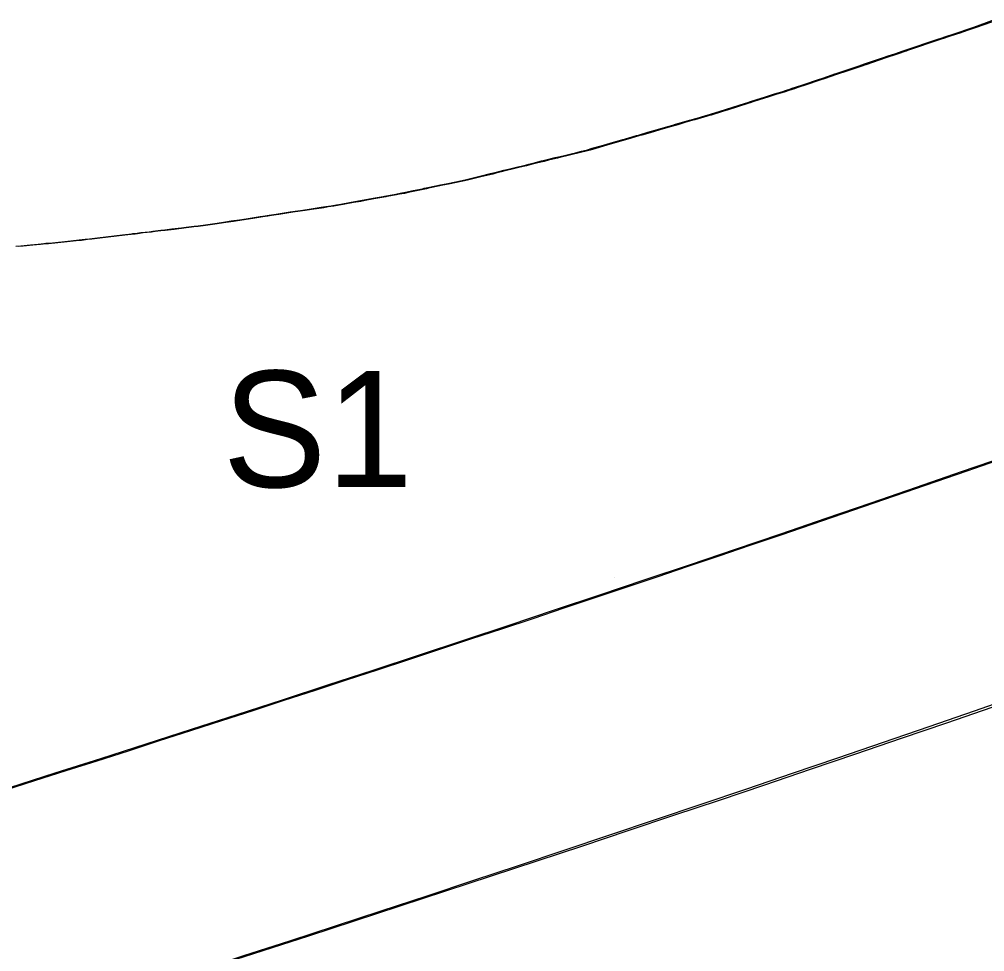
# Model space of a CAD drawing. Extents: x 0 to 512122, y 0 to 6212554.
# Drawn here: x 511619.71 to 511630.09, y 6211385.17 to 6211395.19 of the extents above; entities that cross this region are included whole.
import ezdxf

# ---------------------------------------------------------------- set-up
doc = ezdxf.new("R2010")
doc.units = 0
for name, color, linetype in [('_Paths', 7, 'Continuous'), ('_S1_rabarber', 7, 'Continuous'), ('Tilgængelighed-1', 7, 'Continuous'), ('TV_U_AFM_Symbl_Gul', 7, 'Continuous'), ('TV_U_LYS_Nyx330-Trafiksti-x2', 7, 'Continuous')]:
    doc.layers.add(name, color=color, linetype=linetype)

msp = doc.modelspace()

# ---------------------------------------------------------------- linework, layer by layer
at = {"layer": '_Paths'}
for centre, radius, start, end in [((511490.629, 6211792.585), 425.663, 281.76765, 290.60954), ((511492.968, 6211783.33), 418.626, 281.73735, 290.80486), ((511490.629, 6211792.585), 428.163, 281.76765, 290.60954)]:
    msp.add_arc(centre, radius, start, end, dxfattribs=at)
at = {"layer": '_S1_rabarber'}
msp.add_line((511626.108, 6211389.187), (511626.108, 6211389.187), dxfattribs=at)
msp.add_lwpolyline([(511630.232, 6211395.188), (511629.998, 6211395.105), (511629.912, 6211395.075), (511629.862, 6211395.058), (511629.82, 6211395.044), (511629.785, 6211395.032), (511629.695, 6211395.002), (511629.645, 6211394.985), (511629.621, 6211394.977), (511629.249, 6211394.852), (511629.248, 6211394.851), (511629.239, 6211394.848), (511629.147, 6211394.817), (511629.027, 6211394.777), (511628.812, 6211394.704), (511628.795, 6211394.699), (511628.767, 6211394.689), (511628.724, 6211394.675), (511628.595, 6211394.631), (511628.506, 6211394.602), (511628.505, 6211394.601), (511628.424, 6211394.574), (511628.375, 6211394.557), (511628.317, 6211394.538), (511628.17, 6211394.488), (511628.082, 6211394.459), (511628.045, 6211394.446), (511628.021, 6211394.438), (511627.984, 6211394.426), (511627.933, 6211394.41), (511627.855, 6211394.386), (511627.758, 6211394.355), (511627.665, 6211394.325), (511627.596, 6211394.304), (511627.569, 6211394.295), (511627.544, 6211394.287), (511627.33, 6211394.22), (511627.272, 6211394.202), (511627.148, 6211394.162), (511627.144, 6211394.161), (511627.118, 6211394.153), (511627.06, 6211394.137), (511627.009, 6211394.122), (511626.972, 6211394.111), (511626.942, 6211394.103), (511626.867, 6211394.081), (511626.791, 6211394.059), (511626.71, 6211394.035), (511626.598, 6211394.003), (511626.495, 6211393.973), (511626.404, 6211393.947), (511626.372, 6211393.938), (511626.254, 6211393.904), (511626.24, 6211393.9), (511626.227, 6211393.896), (511626.089, 6211393.856), (511625.993, 6211393.828), (511625.898, 6211393.801), (511625.847, 6211393.786), (511625.717, 6211393.754), (511625.67, 6211393.743), (511625.642, 6211393.736), (511625.584, 6211393.722), (511625.535, 6211393.709), (511625.499, 6211393.701), (511625.402, 6211393.677), (511625.353, 6211393.665), (511625.287, 6211393.649), (511625.215, 6211393.631), (511625.164, 6211393.618), (511625.097, 6211393.602), (511624.997, 6211393.577), (511624.946, 6211393.565), (511624.892, 6211393.552), (511624.836, 6211393.538), (511624.802, 6211393.529), (511624.688, 6211393.502), (511624.616, 6211393.484), (511624.531, 6211393.463), (511624.481, 6211393.453), (511624.346, 6211393.424), (511624.247, 6211393.404), (511624.235, 6211393.401), (511624.111, 6211393.375), (511624.091, 6211393.371), (511624.073, 6211393.367), (511623.892, 6211393.329), (511623.852, 6211393.321), (511623.801, 6211393.312), (511623.767, 6211393.305), (511623.665, 6211393.287), (511623.652, 6211393.284), (511623.544, 6211393.265), (511623.505, 6211393.257), (511623.448, 6211393.247), (511623.384, 6211393.235), (511623.307, 6211393.221), (511623.195, 6211393.201), (511623.153, 6211393.193), (511623.15, 6211393.193), (511623.093, 6211393.184), (511623.035, 6211393.175), (511622.986, 6211393.167), (511622.856, 6211393.148), (511622.788, 6211393.137), (511622.733, 6211393.129), (511622.652, 6211393.117), (511622.502, 6211393.094), (511622.5, 6211393.093), (511622.424, 6211393.082), (511622.384, 6211393.076), (511622.33, 6211393.068), (511622.223, 6211393.051), (511622.13, 6211393.037), (511622.107, 6211393.034), (511622.016, 6211393.02), (511621.933, 6211393.007), (511621.887, 6211393), (511621.84, 6211392.993), (511621.767, 6211392.982), (511621.715, 6211392.974), (511621.635, 6211392.965), (511621.62, 6211392.963), (511621.535, 6211392.953), (511621.482, 6211392.946), (511621.378, 6211392.934), (511621.281, 6211392.923), (511621.274, 6211392.922), (511621.263, 6211392.92), (511621.175, 6211392.91), (511621.135, 6211392.905), (511621.045, 6211392.895), (511620.984, 6211392.887), (511620.959, 6211392.884), (511620.948, 6211392.883), (511620.85, 6211392.872), (511620.581, 6211392.84), (511620.494, 6211392.829), (511620.447, 6211392.824), (511620.383, 6211392.816), (511620.324, 6211392.809), (511620.262, 6211392.802), (511620.098, 6211392.786), (511620.027, 6211392.78), (511620.004, 6211392.777), (511619.942, 6211392.771), (511619.861, 6211392.764), (511619.756, 6211392.754), (511619.704, 6211392.749)], dxfattribs=at)
msp.add_lwpolyline([(511630.232, 6211395.188), (511629.998, 6211395.105), (511629.912, 6211395.075), (511629.862, 6211395.058), (511629.82, 6211395.044), (511629.785, 6211395.032), (511629.695, 6211395.002), (511629.645, 6211394.985), (511629.621, 6211394.977), (511629.249, 6211394.852), (511629.248, 6211394.851), (511629.239, 6211394.848), (511629.147, 6211394.817), (511629.027, 6211394.777), (511628.812, 6211394.704), (511628.795, 6211394.699), (511628.767, 6211394.689), (511628.724, 6211394.675), (511628.595, 6211394.631), (511628.506, 6211394.602), (511628.505, 6211394.601), (511628.424, 6211394.574), (511628.375, 6211394.557), (511628.317, 6211394.538), (511628.17, 6211394.488), (511628.082, 6211394.459), (511628.045, 6211394.446), (511628.021, 6211394.438), (511627.984, 6211394.426), (511627.933, 6211394.41), (511627.855, 6211394.386), (511627.758, 6211394.355), (511627.665, 6211394.325), (511627.596, 6211394.304), (511627.569, 6211394.295), (511627.544, 6211394.287), (511627.33, 6211394.22), (511627.272, 6211394.202), (511627.148, 6211394.162), (511627.144, 6211394.161), (511627.118, 6211394.153), (511627.06, 6211394.137), (511627.009, 6211394.122), (511626.972, 6211394.111), (511626.942, 6211394.103), (511626.867, 6211394.081), (511626.791, 6211394.059), (511626.71, 6211394.035), (511626.598, 6211394.003), (511626.495, 6211393.973), (511626.404, 6211393.947), (511626.372, 6211393.938), (511626.254, 6211393.904), (511626.24, 6211393.9), (511626.227, 6211393.896), (511626.089, 6211393.856), (511625.993, 6211393.828), (511625.898, 6211393.801), (511625.847, 6211393.786), (511625.717, 6211393.754), (511625.67, 6211393.743), (511625.642, 6211393.736), (511625.584, 6211393.722), (511625.535, 6211393.709), (511625.499, 6211393.701), (511625.402, 6211393.677), (511625.353, 6211393.665), (511625.287, 6211393.649), (511625.215, 6211393.631), (511625.164, 6211393.618), (511625.097, 6211393.602), (511624.997, 6211393.577), (511624.946, 6211393.565), (511624.892, 6211393.552), (511624.836, 6211393.538), (511624.802, 6211393.529), (511624.688, 6211393.502), (511624.616, 6211393.484), (511624.531, 6211393.463), (511624.481, 6211393.453), (511624.346, 6211393.424), (511624.247, 6211393.404), (511624.235, 6211393.401), (511624.111, 6211393.375), (511624.091, 6211393.371), (511624.073, 6211393.367), (511623.892, 6211393.329), (511623.852, 6211393.321), (511623.801, 6211393.312), (511623.767, 6211393.305), (511623.665, 6211393.287), (511623.652, 6211393.284), (511623.544, 6211393.265), (511623.505, 6211393.257), (511623.448, 6211393.247), (511623.384, 6211393.235), (511623.307, 6211393.221), (511623.195, 6211393.201), (511623.153, 6211393.193), (511623.15, 6211393.193), (511623.093, 6211393.184), (511623.035, 6211393.175), (511622.986, 6211393.167), (511622.856, 6211393.148), (511622.788, 6211393.137), (511622.733, 6211393.129), (511622.652, 6211393.117), (511622.502, 6211393.094), (511622.5, 6211393.093), (511622.424, 6211393.082), (511622.384, 6211393.076), (511622.33, 6211393.068), (511622.223, 6211393.051), (511622.13, 6211393.037), (511622.107, 6211393.034), (511622.016, 6211393.02), (511621.933, 6211393.007), (511621.887, 6211393), (511621.84, 6211392.993), (511621.767, 6211392.982), (511621.715, 6211392.974), (511621.635, 6211392.965), (511621.62, 6211392.963), (511621.535, 6211392.953), (511621.482, 6211392.946), (511621.378, 6211392.934), (511621.281, 6211392.923), (511621.274, 6211392.922), (511621.263, 6211392.92), (511621.175, 6211392.91), (511621.135, 6211392.905), (511621.045, 6211392.895), (511620.984, 6211392.887), (511620.959, 6211392.884), (511620.948, 6211392.883), (511620.85, 6211392.872), (511620.581, 6211392.84), (511620.494, 6211392.829), (511620.447, 6211392.824), (511620.383, 6211392.816), (511620.324, 6211392.809), (511620.262, 6211392.802), (511620.098, 6211392.786), (511620.027, 6211392.78), (511620.004, 6211392.777), (511619.942, 6211392.771), (511619.861, 6211392.764), (511619.756, 6211392.754), (511619.704, 6211392.749)], dxfattribs=at)
msp.add_arc((511490.655, 6211792.581), 425.663, 287.57872, 290.60954, dxfattribs=at)
msp.add_arc((511490.655, 6211792.581), 425.663, 287.57872, 290.60954, dxfattribs=at)
at = {"layer": 'Tilgængelighed-1'}
msp.add_lwpolyline([(511619.678, 6211392.753), (511619.73, 6211392.758), (511619.835, 6211392.768), (511619.916, 6211392.775), (511619.978, 6211392.781), (511620.001, 6211392.784), (511620.072, 6211392.79), (511620.236, 6211392.806), (511620.298, 6211392.813), (511620.357, 6211392.82), (511620.421, 6211392.828), (511620.468, 6211392.833), (511620.555, 6211392.844), (511620.824, 6211392.876), (511620.922, 6211392.887), (511620.933, 6211392.888), (511620.958, 6211392.891), (511621.019, 6211392.899), (511621.109, 6211392.909), (511621.149, 6211392.914), (511621.237, 6211392.924), (511621.248, 6211392.926), (511621.255, 6211392.927), (511621.352, 6211392.938), (511621.456, 6211392.95), (511621.509, 6211392.957), (511621.594, 6211392.967), (511621.609, 6211392.969), (511621.689, 6211392.978), (511621.741, 6211392.986), (511621.814, 6211392.997), (511621.861, 6211393.004), (511621.907, 6211393.011), (511621.99, 6211393.024), (511622.081, 6211393.038), (511622.104, 6211393.041), (511622.197, 6211393.055), (511622.304, 6211393.072), (511622.358, 6211393.08), (511622.398, 6211393.086), (511622.474, 6211393.097), (511622.476, 6211393.098), (511622.626, 6211393.121), (511622.707, 6211393.133), (511622.762, 6211393.141), (511622.83, 6211393.152), (511622.96, 6211393.171), (511623.009, 6211393.179), (511623.067, 6211393.188), (511623.124, 6211393.197), (511623.127, 6211393.197), (511623.169, 6211393.205), (511623.281, 6211393.225), (511623.358, 6211393.239), (511623.422, 6211393.251), (511623.479, 6211393.261), (511623.518, 6211393.269), (511623.626, 6211393.288), (511623.639, 6211393.291), (511623.741, 6211393.309), (511623.775, 6211393.316), (511623.826, 6211393.325), (511623.866, 6211393.333), (511623.947, 6211393.35), (511624.047, 6211393.371), (511624.065, 6211393.375), (511624.085, 6211393.379), (511624.209, 6211393.405), (511624.221, 6211393.408), (511624.32, 6211393.428), (511624.455, 6211393.457), (511624.505, 6211393.467), (511624.59, 6211393.488), (511624.662, 6211393.506), (511624.776, 6211393.533), (511624.81, 6211393.542), (511624.866, 6211393.556), (511624.92, 6211393.569), (511624.971, 6211393.581), (511625.071, 6211393.606), (511625.138, 6211393.622), (511625.189, 6211393.635), (511625.261, 6211393.653), (511625.327, 6211393.669), (511625.376, 6211393.681), (511625.473, 6211393.705), (511625.509, 6211393.713), (511625.558, 6211393.726), (511625.616, 6211393.74), (511625.644, 6211393.747), (511625.691, 6211393.758), (511625.756, 6211393.774), (511625.821, 6211393.79), (511625.872, 6211393.805), (511625.967, 6211393.832), (511626.063, 6211393.86), (511626.201, 6211393.9), (511626.214, 6211393.904), (511626.228, 6211393.908), (511626.346, 6211393.942), (511626.378, 6211393.951), (511626.469, 6211393.977), (511626.572, 6211394.007), (511626.607, 6211394.017), (511626.684, 6211394.039), (511626.738, 6211394.055), (511626.765, 6211394.063), (511626.841, 6211394.085), (511626.916, 6211394.107), (511626.946, 6211394.115), (511626.983, 6211394.126), (511627.034, 6211394.141), (511627.092, 6211394.157), (511627.118, 6211394.165), (511627.122, 6211394.166), (511627.153, 6211394.176), (511627.246, 6211394.206), (511627.304, 6211394.224), (511627.518, 6211394.291), (511627.543, 6211394.299), (511627.57, 6211394.308), (511627.639, 6211394.329), (511627.732, 6211394.359), (511627.829, 6211394.39), (511627.907, 6211394.414), (511627.958, 6211394.43), (511627.995, 6211394.442), (511628.019, 6211394.45), (511628.056, 6211394.463), (511628.144, 6211394.492), (511628.291, 6211394.542), (511628.349, 6211394.561), (511628.398, 6211394.578), (511628.479, 6211394.605), (511628.48, 6211394.606), (511628.569, 6211394.635), (511628.698, 6211394.679), (511628.741, 6211394.693), (511628.769, 6211394.703), (511628.786, 6211394.708), (511629.001, 6211394.781), (511629.052, 6211394.798), (511629.121, 6211394.821), (511629.213, 6211394.852), (511629.222, 6211394.855), (511629.223, 6211394.856), (511629.595, 6211394.981), (511629.619, 6211394.989), (511629.669, 6211395.006), (511629.759, 6211395.036), (511629.794, 6211395.048), (511629.836, 6211395.062), (511629.886, 6211395.079), (511629.972, 6211395.109), (511630.206, 6211395.192)], dxfattribs=at)
at = {"layer": 'TV_U_LYS_Nyx330-Trafiksti-x2'}
msp.add_lwpolyline([(511619.678, 6211392.753), (511619.73, 6211392.758), (511619.835, 6211392.768), (511619.916, 6211392.775), (511619.978, 6211392.781), (511620.001, 6211392.784), (511620.072, 6211392.79), (511620.236, 6211392.806), (511620.298, 6211392.813), (511620.357, 6211392.82), (511620.421, 6211392.828), (511620.468, 6211392.833), (511620.555, 6211392.844), (511620.824, 6211392.876), (511620.922, 6211392.887), (511620.933, 6211392.888), (511620.958, 6211392.891), (511621.019, 6211392.899), (511621.109, 6211392.909), (511621.149, 6211392.914), (511621.237, 6211392.924), (511621.248, 6211392.926), (511621.255, 6211392.927), (511621.352, 6211392.938), (511621.456, 6211392.95), (511621.509, 6211392.957), (511621.594, 6211392.967), (511621.609, 6211392.969), (511621.689, 6211392.978), (511621.741, 6211392.986), (511621.814, 6211392.997), (511621.861, 6211393.004), (511621.907, 6211393.011), (511621.99, 6211393.024), (511622.081, 6211393.038), (511622.104, 6211393.041), (511622.197, 6211393.055), (511622.304, 6211393.072), (511622.358, 6211393.08), (511622.398, 6211393.086), (511622.474, 6211393.097), (511622.476, 6211393.098), (511622.626, 6211393.121), (511622.707, 6211393.133), (511622.762, 6211393.141), (511622.83, 6211393.152), (511622.96, 6211393.171), (511623.009, 6211393.179), (511623.067, 6211393.188), (511623.124, 6211393.197), (511623.127, 6211393.197), (511623.169, 6211393.205), (511623.281, 6211393.225), (511623.358, 6211393.239), (511623.422, 6211393.251), (511623.479, 6211393.261), (511623.518, 6211393.269), (511623.626, 6211393.288), (511623.639, 6211393.291), (511623.741, 6211393.309), (511623.775, 6211393.316), (511623.826, 6211393.325), (511623.866, 6211393.333), (511623.947, 6211393.35), (511624.047, 6211393.371), (511624.065, 6211393.375), (511624.085, 6211393.379), (511624.209, 6211393.405), (511624.221, 6211393.408), (511624.32, 6211393.428), (511624.455, 6211393.457), (511624.505, 6211393.467), (511624.59, 6211393.488), (511624.662, 6211393.506), (511624.776, 6211393.533), (511624.81, 6211393.542), (511624.866, 6211393.556), (511624.92, 6211393.569), (511624.971, 6211393.581), (511625.071, 6211393.606), (511625.138, 6211393.622), (511625.189, 6211393.635), (511625.261, 6211393.653), (511625.327, 6211393.669), (511625.376, 6211393.681), (511625.473, 6211393.705), (511625.509, 6211393.713), (511625.558, 6211393.726), (511625.616, 6211393.74), (511625.644, 6211393.747), (511625.691, 6211393.758), (511625.756, 6211393.774), (511625.821, 6211393.79), (511625.872, 6211393.805), (511625.967, 6211393.832), (511626.063, 6211393.86), (511626.201, 6211393.9), (511626.214, 6211393.904), (511626.228, 6211393.908), (511626.346, 6211393.942), (511626.378, 6211393.951), (511626.469, 6211393.977), (511626.572, 6211394.007), (511626.607, 6211394.017), (511626.684, 6211394.039), (511626.738, 6211394.055), (511626.765, 6211394.063), (511626.841, 6211394.085), (511626.916, 6211394.107), (511626.946, 6211394.115), (511626.983, 6211394.126), (511627.034, 6211394.141), (511627.092, 6211394.157), (511627.118, 6211394.165), (511627.122, 6211394.166), (511627.153, 6211394.176), (511627.246, 6211394.206), (511627.304, 6211394.224), (511627.518, 6211394.291), (511627.543, 6211394.299), (511627.57, 6211394.308), (511627.639, 6211394.329), (511627.732, 6211394.359), (511627.829, 6211394.39), (511627.907, 6211394.414), (511627.958, 6211394.43), (511627.995, 6211394.442), (511628.019, 6211394.45), (511628.056, 6211394.463), (511628.144, 6211394.492), (511628.291, 6211394.542), (511628.349, 6211394.561), (511628.398, 6211394.578), (511628.479, 6211394.605), (511628.48, 6211394.606), (511628.569, 6211394.635), (511628.698, 6211394.679), (511628.741, 6211394.693), (511628.769, 6211394.703), (511628.786, 6211394.708), (511629.001, 6211394.781), (511629.052, 6211394.798), (511629.121, 6211394.821), (511629.213, 6211394.852), (511629.222, 6211394.855), (511629.223, 6211394.856), (511629.595, 6211394.981), (511629.619, 6211394.989), (511629.669, 6211395.006), (511629.759, 6211395.036), (511629.794, 6211395.048), (511629.836, 6211395.062), (511629.886, 6211395.079), (511629.972, 6211395.109), (511630.206, 6211395.192)], dxfattribs=at)

# ---------------------------------------------------------------- texts
at = {"layer": 'TV_U_AFM_Symbl_Gul'}
msp.add_text('S1', height=1.25, dxfattribs=at).set_placement((511621.899, 6211390.163))

doc.saveas('drawing.dxf')
